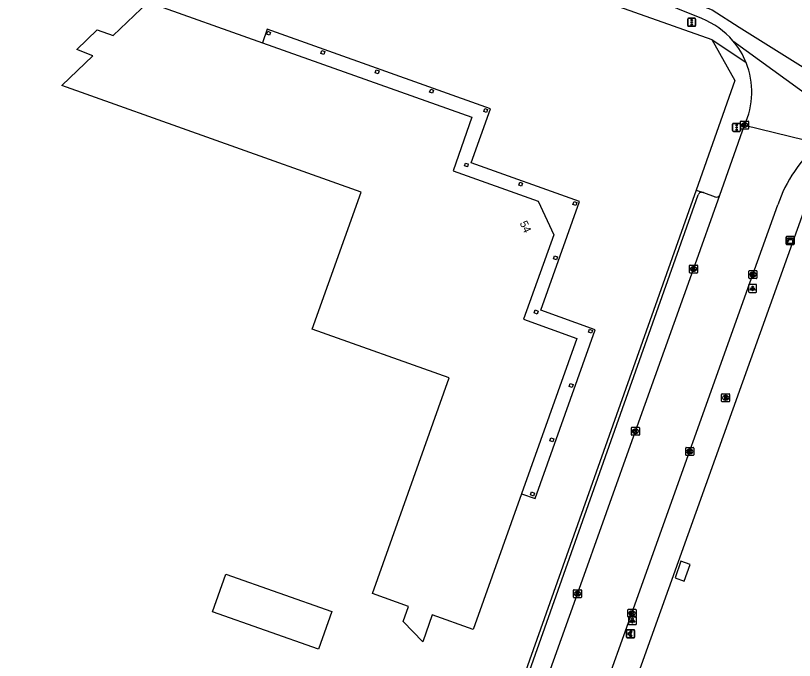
# Model space of a CAD drawing. Extents: x 155018 to 156648, y 383980 to 385733.
# Drawn here: x 155664.5 to 155761.7, y 385052.9 to 385133.4 of the extents above; entities that cross this region are included whole.
import ezdxf

# ---------------------------------------------------------------- set-up
doc = ezdxf.new("R2010")
doc.units = 0
for name, color, linetype in [('IMGEO_Betaalautomaat', 7, 'Continuous'), ('IMGEO_Brandkraan', 7, 'Continuous'), ('IMGEO_Kast', 7, 'Continuous'), ('IMGEO_Kolk', 7, 'Continuous'), ('IMGEO_Lage_trafo', 7, 'Continuous'), ('IMGEO_Lichtpunt', 7, 'Continuous'), ('IMGEO_Pand', 7, 'Continuous'), ('IMGEO_Pand_nummerreeks', 7, 'Continuous'), ('IMGEO_Pand_overbouw', 7, 'Continuous'), ('IMGEO_Rijbaan_lokaal_gesloten', 7, 'Continuous'), ('IMGEO_Verkeersregelinstallatiepaal', 7, 'Continuous'), ('IMGEO_Voetpad_open', 7, 'Continuous')]:
    doc.layers.add(name, color=color, linetype=linetype)

msp = doc.modelspace()

# ---------------------------------------------------------------- linework, layer by layer
at = {"layer": 'IMGEO_Betaalautomaat'}
for p, q in [((155740.842, 385056.704), (155741.683, 385056.704)), ((155741.683, 385056.704), (155740.842, 385056.704)), ((155740.767, 385055.78), (155740.767, 385056.621)), ((155740.767, 385056.621), (155740.767, 385055.78)), ((155741.692, 385055.705), (155740.851, 385055.705)), ((155740.851, 385055.705), (155741.692, 385055.705)), ((155741.05, 385056.168), (155741.05, 385056.236)), ((155741.171, 385056.236), (155741.171, 385056.168)), ((155741.429, 385056.509), (155741.412, 385056.409)), ((155741.416, 385056.003), (155741.438, 385055.916)), ((155741.766, 385056.63), (155741.766, 385055.789)), ((155741.766, 385055.789), (155741.766, 385056.63))]:
    msp.add_line(p, q, dxfattribs=at)
for points in [[(155741.05, 385056.236), (155740.981, 385056.236), (155740.981, 385056.305), (155741.06, 385056.305)], [(155741.055, 385056.099), (155740.981, 385056.099), (155740.981, 385056.168), (155741.05, 385056.168)], [(155741.182, 385056.305), (155741.329, 385056.305), (155741.329, 385056.236), (155741.171, 385056.236)], [(155741.171, 385056.168), (155741.329, 385056.168), (155741.329, 385056.099), (155741.185, 385056.099)]]:
    msp.add_lwpolyline(points, dxfattribs=at)
for centre, radius, start, end in [((155740.845, 385056.627), 0.0779, 92.4484, 184.28452), ((155740.845, 385056.627), 0.0779, 92.4484, 184.28452), ((155741.689, 385056.627), 0.0779, 2.4484, 94.28452), ((155741.689, 385056.627), 0.0779, 2.4484, 94.28452), ((155740.845, 385055.783), 0.0779, 182.4484, 274.28452), ((155740.845, 385055.783), 0.0779, 182.4484, 274.28452), ((155741.316, 385056.154), 0.267, 191.80956, 297.03891), ((155741.343, 385056.229), 0.293, 73.01398, 165.01395), ((155741.349, 385056.242), 0.179, 69.32359, 159.56827), ((155741.349, 385056.169), 0.179, 202.76249, 291.86925), ((155741.689, 385055.783), 0.0779, 272.4484, 4.28452), ((155741.689, 385055.783), 0.0779, 272.4484, 4.28452)]:
    msp.add_arc(centre, radius, start, end, dxfattribs=at)
at = {"layer": 'IMGEO_Brandkraan'}
for p, q in [((155752.632, 385085.25), (155752.632, 385086.102)), ((155752.707, 385086.176), (155753.559, 385086.176)), ((155753.12, 385085.956), (155753.145, 385085.956)), ((155753.633, 385086.102), (155753.633, 385085.25)), ((155753.559, 385085.176), (155752.707, 385085.176)), ((155753.143, 385085.396), (155753.118, 385085.396))]:
    msp.add_line(p, q, dxfattribs=at)
for points in [[(155752.632, 385085.25), (155752.632, 385086.102)], [(155752.707, 385086.176), (155753.559, 385086.176)], [(155752.98, 385085.876), (155752.98, 385085.476), (155753.193, 385085.476)], [(155753.211, 385085.876), (155752.98, 385085.876)], [(155753.633, 385086.102), (155753.633, 385085.25)], [(155753.559, 385085.176), (155752.707, 385085.176)], [(155753.159, 385085.795), (155753.105, 385085.795), (155753.105, 385085.719)], [(155753.105, 385085.719), (155753.158, 385085.719)], [(155753.167, 385085.643), (155753.105, 385085.643), (155753.105, 385085.562)], [(155753.105, 385085.562), (155753.167, 385085.562)]]:
    msp.add_lwpolyline(points, dxfattribs=at)
for centre, radius, start, end in [((155752.709, 385086.1), 0.0765, 91.55205, 178.44795), ((155752.709, 385086.1), 0.0765, 91.55205, 178.44795), ((155753.215, 385085.731), 0.145, 59.4692, 91.53667), ((155753.24, 385085.778), 0.0922, 285.51372, 58.15012), ((155753.557, 385086.1), 0.0765, 1.55205, 88.44795), ((155753.557, 385086.1), 0.0765, 1.55205, 88.44795), ((155752.709, 385085.252), 0.0765, 181.55205, 268.44795), ((155752.709, 385085.252), 0.0765, 181.55205, 268.44795), ((155753.16, 385085.757), 0.0379, 267.82845, 90.93552), ((155753.168, 385085.602), 0.0404, 269.87594, 90.50774), ((155753.199, 385085.727), 0.251, 268.66757, 293.53466), ((155753.245, 385085.586), 0.105, 301.31148, 78.98903), ((155753.557, 385085.252), 0.0765, 271.55205, 358.44795), ((155753.557, 385085.252), 0.0765, 271.55205, 358.44795)]:
    msp.add_arc(centre, radius, start, end, dxfattribs=at)
for centre, major_axis, ratio, start_param, end_param in [((155753.119, 385085.676), (-0.387, 0.002), 0.722429, 4.712389, 7.853982), ((155753.144, 385085.676), (-0.39, 0.002), 0.717154, 1.570796, 4.712389)]:
    msp.add_ellipse(centre, major_axis=major_axis, ratio=ratio, start_param=start_param, end_param=end_param, dxfattribs=at)
at = {"layer": 'IMGEO_Kast'}
for p, q in [((155760.686, 385104.882), (155760.686, 385105.723)), ((155760.686, 385105.723), (155760.686, 385104.882)), ((155760.761, 385105.807), (155761.602, 385105.807)), ((155761.602, 385105.807), (155760.761, 385105.807)), ((155761.686, 385105.732), (155761.686, 385104.891)), ((155761.686, 385104.891), (155761.686, 385105.732)), ((155761.611, 385104.807), (155760.77, 385104.807)), ((155760.77, 385104.807), (155761.611, 385104.807))]:
    msp.add_line(p, q, dxfattribs=at)
for points in [[(155760.881, 385105.597), (155761.481, 385105.597), (155761.481, 385105.512), (155760.881, 385105.512), (155760.881, 385105.597)], [(155760.881, 385105.422), (155761.481, 385105.422), (155761.481, 385104.933), (155760.881, 385104.933), (155760.881, 385105.422)]]:
    msp.add_lwpolyline(points, dxfattribs=at)
msp.add_circle((155760.965, 385105.271), 0.0377, dxfattribs=at)
for centre, start, end in [((155760.764, 385105.729), 92.4484, 184.28452), ((155760.764, 385105.729), 92.4484, 184.28452), ((155761.608, 385105.729), 2.4484, 94.28452), ((155761.608, 385105.729), 2.4484, 94.28452), ((155760.764, 385104.885), 182.4484, 274.28452), ((155760.764, 385104.885), 182.4484, 274.28452), ((155761.608, 385104.885), 272.4484, 4.28452), ((155761.608, 385104.885), 272.4484, 4.28452)]:
    msp.add_arc(centre, 0.0779, start, end, dxfattribs=at)
at = {"layer": 'IMGEO_Kolk'}
for p, q in [((155755.005, 385119.313), (155755.005, 385120.165)), ((155755.08, 385120.239), (155755.932, 385120.239)), ((155755.493, 385120.019), (155755.518, 385120.019)), ((155756.006, 385120.165), (155756.006, 385119.313)), ((155755.932, 385119.239), (155755.08, 385119.239)), ((155755.516, 385119.459), (155755.491, 385119.459)), ((155748.624, 385101.33), (155748.624, 385102.182)), ((155748.699, 385102.256), (155749.551, 385102.256)), ((155749.135, 385101.476), (155749.11, 385101.476)), ((155749.112, 385102.036), (155749.137, 385102.036)), ((155749.625, 385102.182), (155749.625, 385101.33)), ((155756.038, 385100.637), (155756.038, 385101.489)), ((155756.113, 385101.563), (155756.965, 385101.563)), ((155757.039, 385101.489), (155757.039, 385100.637)), ((155749.551, 385101.256), (155748.699, 385101.256)), ((155756.965, 385100.563), (155756.113, 385100.563)), ((155756.549, 385100.783), (155756.524, 385100.783)), ((155756.526, 385101.343), (155756.551, 385101.343)), ((155741.436, 385081.99), (155742.288, 385081.99)), ((155741.361, 385081.064), (155741.361, 385081.916)), ((155742.288, 385080.99), (155741.436, 385080.99)), ((155741.872, 385081.21), (155741.847, 385081.21)), ((155741.849, 385081.77), (155741.874, 385081.77)), ((155742.362, 385081.916), (155742.362, 385081.064)), ((155748.149, 385078.543), (155748.149, 385079.395)), ((155748.224, 385079.469), (155749.076, 385079.469)), ((155748.637, 385079.249), (155748.662, 385079.249)), ((155749.15, 385079.395), (155749.15, 385078.543)), ((155749.076, 385078.469), (155748.224, 385078.469)), ((155748.66, 385078.689), (155748.635, 385078.689)), ((155734.132, 385060.779), (155734.132, 385061.631)), ((155734.207, 385061.705), (155735.059, 385061.705)), ((155735.133, 385061.631), (155735.133, 385060.779)), ((155735.059, 385060.705), (155734.207, 385060.705)), ((155734.643, 385060.925), (155734.618, 385060.925)), ((155734.62, 385061.485), (155734.645, 385061.485)), ((155740.94, 385058.342), (155740.94, 385059.194)), ((155741.015, 385059.268), (155741.867, 385059.268)), ((155741.428, 385059.048), (155741.453, 385059.048)), ((155741.941, 385059.194), (155741.941, 385058.342)), ((155741.867, 385058.268), (155741.015, 385058.268)), ((155741.451, 385058.488), (155741.426, 385058.488))]:
    msp.add_line(p, q, dxfattribs=at)
for points in [[(155755.005, 385119.313), (155755.005, 385120.165)], [(155755.08, 385120.239), (155755.932, 385120.239)], [(155755.326, 385119.939), (155755.449, 385119.939), (155755.449, 385119.788), (155755.579, 385119.939), (155755.743, 385119.939), (155755.597, 385119.788), (155755.75, 385119.539), (155755.598, 385119.539), (155755.513, 385119.703), (155755.449, 385119.636), (155755.449, 385119.539), (155755.326, 385119.539), (155755.326, 385119.939)], [(155756.006, 385120.165), (155756.006, 385119.313)], [(155755.932, 385119.239), (155755.08, 385119.239)], [(155748.624, 385101.33), (155748.624, 385102.182)], [(155748.699, 385102.256), (155749.551, 385102.256)], [(155748.945, 385101.956), (155749.068, 385101.956), (155749.068, 385101.805), (155749.198, 385101.956), (155749.362, 385101.956), (155749.216, 385101.805), (155749.369, 385101.556), (155749.217, 385101.556), (155749.132, 385101.72), (155749.068, 385101.653), (155749.068, 385101.556), (155748.945, 385101.556), (155748.945, 385101.956)], [(155749.625, 385102.182), (155749.625, 385101.33)], [(155756.038, 385100.637), (155756.038, 385101.489)], [(155756.113, 385101.563), (155756.965, 385101.563)], [(155757.039, 385101.489), (155757.039, 385100.637)], [(155749.551, 385101.256), (155748.699, 385101.256)], [(155756.965, 385100.563), (155756.113, 385100.563)], [(155756.359, 385101.263), (155756.482, 385101.263), (155756.482, 385101.112), (155756.612, 385101.263), (155756.776, 385101.263), (155756.63, 385101.112), (155756.783, 385100.863), (155756.631, 385100.863), (155756.546, 385101.027), (155756.482, 385100.96), (155756.482, 385100.863), (155756.359, 385100.863), (155756.359, 385101.263)], [(155741.436, 385081.99), (155742.288, 385081.99)], [(155741.361, 385081.064), (155741.361, 385081.916)], [(155742.288, 385080.99), (155741.436, 385080.99)], [(155741.682, 385081.69), (155741.805, 385081.69), (155741.805, 385081.539), (155741.935, 385081.69), (155742.099, 385081.69), (155741.953, 385081.539), (155742.106, 385081.29), (155741.954, 385081.29), (155741.869, 385081.454), (155741.805, 385081.387), (155741.805, 385081.29), (155741.682, 385081.29), (155741.682, 385081.69)], [(155742.362, 385081.916), (155742.362, 385081.064)], [(155748.149, 385078.543), (155748.149, 385079.395)], [(155748.224, 385079.469), (155749.076, 385079.469)], [(155748.47, 385079.169), (155748.593, 385079.169), (155748.593, 385079.018), (155748.723, 385079.169), (155748.887, 385079.169), (155748.741, 385079.018), (155748.894, 385078.769), (155748.742, 385078.769), (155748.657, 385078.933), (155748.593, 385078.866), (155748.593, 385078.769), (155748.47, 385078.769), (155748.47, 385079.169)], [(155749.15, 385079.395), (155749.15, 385078.543)], [(155749.076, 385078.469), (155748.224, 385078.469)], [(155734.132, 385060.779), (155734.132, 385061.631)], [(155734.207, 385061.705), (155735.059, 385061.705)], [(155735.133, 385061.631), (155735.133, 385060.779)], [(155735.059, 385060.705), (155734.207, 385060.705)], [(155734.453, 385061.405), (155734.576, 385061.405), (155734.576, 385061.254), (155734.706, 385061.405), (155734.87, 385061.405), (155734.724, 385061.254), (155734.877, 385061.005), (155734.725, 385061.005), (155734.64, 385061.169), (155734.576, 385061.102), (155734.576, 385061.005), (155734.453, 385061.005), (155734.453, 385061.405)], [(155740.94, 385058.342), (155740.94, 385059.194)], [(155741.015, 385059.268), (155741.867, 385059.268)], [(155741.261, 385058.968), (155741.384, 385058.968), (155741.384, 385058.817), (155741.514, 385058.968), (155741.678, 385058.968), (155741.532, 385058.817), (155741.685, 385058.568), (155741.533, 385058.568), (155741.448, 385058.732), (155741.384, 385058.665), (155741.384, 385058.568), (155741.261, 385058.568), (155741.261, 385058.968)], [(155741.941, 385059.194), (155741.941, 385058.342)], [(155741.867, 385058.268), (155741.015, 385058.268)]]:
    msp.add_lwpolyline(points, dxfattribs=at)
for centre, start, end in [((155755.082, 385120.163), 91.55205, 178.44795), ((155755.082, 385120.163), 91.55205, 178.44795), ((155755.93, 385120.163), 1.55205, 88.44795), ((155755.93, 385120.163), 1.55205, 88.44795), ((155755.082, 385119.315), 181.55205, 268.44795), ((155755.082, 385119.315), 181.55205, 268.44795), ((155755.93, 385119.315), 271.55205, 358.44795), ((155755.93, 385119.315), 271.55205, 358.44795), ((155748.701, 385102.18), 91.55205, 178.44795), ((155748.701, 385102.18), 91.55205, 178.44795), ((155749.549, 385102.18), 1.55205, 88.44795), ((155749.549, 385102.18), 1.55205, 88.44795), ((155756.115, 385101.487), 91.55205, 178.44795), ((155756.115, 385101.487), 91.55205, 178.44795), ((155756.963, 385101.487), 1.55205, 88.44795), ((155756.963, 385101.487), 1.55205, 88.44795), ((155748.701, 385101.332), 181.55205, 268.44795), ((155748.701, 385101.332), 181.55205, 268.44795), ((155749.549, 385101.332), 271.55205, 358.44795), ((155749.549, 385101.332), 271.55205, 358.44795), ((155756.115, 385100.639), 181.55205, 268.44795), ((155756.115, 385100.639), 181.55205, 268.44795), ((155756.963, 385100.639), 271.55205, 358.44795), ((155756.963, 385100.639), 271.55205, 358.44795), ((155741.438, 385081.914), 91.55205, 178.44795), ((155741.438, 385081.914), 91.55205, 178.44795), ((155742.286, 385081.914), 1.55205, 88.44795), ((155742.286, 385081.914), 1.55205, 88.44795), ((155741.438, 385081.066), 181.55205, 268.44795), ((155741.438, 385081.066), 181.55205, 268.44795), ((155742.286, 385081.066), 271.55205, 358.44795), ((155742.286, 385081.066), 271.55205, 358.44795), ((155748.226, 385079.393), 91.55205, 178.44795), ((155748.226, 385079.393), 91.55205, 178.44795), ((155749.074, 385079.393), 1.55205, 88.44795), ((155749.074, 385079.393), 1.55205, 88.44795), ((155748.226, 385078.545), 181.55205, 268.44795), ((155748.226, 385078.545), 181.55205, 268.44795), ((155749.074, 385078.545), 271.55205, 358.44795), ((155749.074, 385078.545), 271.55205, 358.44795), ((155734.209, 385061.629), 91.55205, 178.44795), ((155734.209, 385061.629), 91.55205, 178.44795), ((155735.057, 385061.629), 1.55205, 88.44795), ((155735.057, 385061.629), 1.55205, 88.44795), ((155734.209, 385060.781), 181.55205, 268.44795), ((155734.209, 385060.781), 181.55205, 268.44795), ((155735.057, 385060.781), 271.55205, 358.44795), ((155735.057, 385060.781), 271.55205, 358.44795), ((155741.017, 385059.192), 91.55205, 178.44795), ((155741.017, 385059.192), 91.55205, 178.44795), ((155741.865, 385059.192), 1.55205, 88.44795), ((155741.865, 385059.192), 1.55205, 88.44795), ((155741.017, 385058.344), 181.55205, 268.44795), ((155741.017, 385058.344), 181.55205, 268.44795), ((155741.865, 385058.344), 271.55205, 358.44795), ((155741.865, 385058.344), 271.55205, 358.44795)]:
    msp.add_arc(centre, 0.0765, start, end, dxfattribs=at)
for centre, major_axis, ratio, start_param, end_param in [((155755.492, 385119.739), (-0.387, 0.002), 0.722429, 4.712389, 7.853982), ((155755.517, 385119.739), (-0.39, 0.002), 0.717154, 1.570796, 4.712389), ((155749.111, 385101.756), (-0.387, 0.002), 0.722429, 4.712389, 7.853982), ((155749.136, 385101.756), (-0.39, 0.002), 0.717154, 1.570796, 4.712389), ((155756.525, 385101.063), (-0.387, 0.002), 0.722429, 4.712389, 7.853982), ((155756.55, 385101.063), (-0.39, 0.002), 0.717154, 1.570796, 4.712389), ((155741.848, 385081.49), (-0.387, 0.002), 0.722429, 4.712389, 7.853982), ((155741.873, 385081.49), (-0.39, 0.002), 0.717154, 1.570796, 4.712389), ((155748.636, 385078.969), (-0.387, 0.002), 0.722429, 4.712389, 7.853982), ((155748.661, 385078.969), (-0.39, 0.002), 0.717154, 1.570796, 4.712389), ((155734.619, 385061.205), (-0.387, 0.002), 0.722429, 4.712389, 7.853982), ((155734.644, 385061.205), (-0.39, 0.002), 0.717154, 1.570796, 4.712389), ((155741.427, 385058.768), (-0.387, 0.002), 0.722429, 4.712389, 7.853982), ((155741.452, 385058.768), (-0.39, 0.002), 0.717154, 1.570796, 4.712389)]:
    msp.add_ellipse(centre, major_axis=major_axis, ratio=ratio, start_param=start_param, end_param=end_param, dxfattribs=at)
at = {"layer": 'IMGEO_Lage_trafo'}
msp.add_lwpolyline([(155747.549, 385065.252), (155746.814, 385063.191), (155747.968, 385062.78), (155748.711, 385064.866), (155747.549, 385065.252)], dxfattribs=at)
at = {"layer": 'IMGEO_Lichtpunt'}
for p, q in [((155756.001, 385099.737), (155756.001, 385098.93)), ((155756.001, 385099.737), (155756.001, 385098.93)), ((155756.903, 385099.832), (155756.095, 385099.832)), ((155756.903, 385099.832), (155756.095, 385099.832)), ((155756.997, 385098.93), (155756.997, 385099.737)), ((155756.997, 385098.93), (155756.997, 385099.737)), ((155756.095, 385098.836), (155756.903, 385098.836)), ((155756.095, 385098.836), (155756.903, 385098.836)), ((155740.997, 385058.252), (155740.997, 385057.445)), ((155740.997, 385058.252), (155740.997, 385057.445)), ((155741.899, 385058.347), (155741.091, 385058.347)), ((155741.899, 385058.347), (155741.091, 385058.347)), ((155741.993, 385057.445), (155741.993, 385058.252)), ((155741.993, 385057.445), (155741.993, 385058.252)), ((155741.091, 385057.351), (155741.899, 385057.351)), ((155741.091, 385057.351), (155741.899, 385057.351))]:
    msp.add_line(p, q, dxfattribs=at)
for points in [[(155756.375, 385099.401), (155756.414, 385099.373), (155756.226, 385099.111), (155756.188, 385099.138), (155756.375, 385099.401)], [(155756.477, 385099.353), (155756.524, 385099.353), (155756.524, 385099.031), (155756.477, 385099.031), (155756.477, 385099.353)], [(155756.587, 385099.373), (155756.625, 385099.4), (155756.812, 385099.138), (155756.773, 385099.11), (155756.587, 385099.373)], [(155741.371, 385057.916), (155741.41, 385057.888), (155741.222, 385057.626), (155741.184, 385057.653), (155741.371, 385057.916)], [(155741.473, 385057.868), (155741.52, 385057.868), (155741.52, 385057.546), (155741.473, 385057.546), (155741.473, 385057.868)], [(155741.583, 385057.888), (155741.621, 385057.915), (155741.808, 385057.653), (155741.769, 385057.625), (155741.583, 385057.888)]]:
    msp.add_lwpolyline(points, dxfattribs=at)
for centre in [(155756.5, 385099.535), (155741.496, 385058.05)]:
    msp.add_circle(centre, 0.0994, dxfattribs=at)
for centre, start, end in [((155756.095, 385099.737), 90, 180), ((155756.095, 385099.737), 90, 180), ((155756.903, 385099.737), 0, 90), ((155756.903, 385099.737), 0, 90), ((155756.095, 385098.93), 180, 270), ((155756.095, 385098.93), 180, 270), ((155756.903, 385098.93), 270, 0), ((155756.903, 385098.93), 270, 360), ((155741.091, 385058.252), 90, 180), ((155741.091, 385058.252), 90, 180), ((155741.899, 385058.252), 0, 90), ((155741.899, 385058.252), 0, 90), ((155741.091, 385057.445), 180, 270), ((155741.091, 385057.445), 180, 270), ((155741.899, 385057.445), 270, 0), ((155741.899, 385057.445), 270, 360)]:
    msp.add_arc(centre, 0.0946, start, end, dxfattribs=at)
at = {"layer": 'IMGEO_Pand'}
for points in [[(155670.263, 385124.691), (155674.13, 385128.38), (155672.13, 385129.15), (155674.66, 385131.64), (155676.67, 385130.92), (155681.04, 385135.1), (155695.29, 385130.022), (155721.45, 385120.7), (155719.12, 385114.03), (155729.74, 385110.24), (155731.69, 385106.03), (155727.91, 385095.51), (155734.56, 385093.08), (155727.662, 385073.693), (155721.63, 385056.74), (155716.5, 385058.59), (155715.32, 385055.2), (155712.89, 385057.75), (155713.52, 385059.62), (155709.03, 385061.25), (155718.594, 385088.148), (155701.503, 385094.257), (155707.612, 385111.348), (155670.263, 385124.691)], [(155696.176, 385130.943), (155695.815, 385131.088), (155695.964, 385131.458), (155696.325, 385131.312), (155696.176, 385130.943)], [(155702.979, 385128.54), (155702.601, 385128.671), (155702.728, 385129.037), (155703.106, 385128.905), (155702.979, 385128.54)], [(155709.733, 385126.124), (155709.368, 385126.263), (155709.508, 385126.632), (155709.873, 385126.494), (155709.733, 385126.124)], [(155716.514, 385123.704), (155716.173, 385123.827), (155716.306, 385124.199), (155716.647, 385124.077), (155716.514, 385123.704)], [(155723.281, 385121.295), (155722.94, 385121.418), (155723.073, 385121.79), (155723.415, 385121.668), (155723.281, 385121.295)], [(155720.884, 385114.516), (155720.522, 385114.63), (155720.637, 385114.996), (155721, 385114.882), (155720.884, 385114.516)], [(155727.65, 385112.111), (155727.294, 385112.24), (155727.427, 385112.606), (155727.783, 385112.477), (155727.65, 385112.111)], [(155734.431, 385109.695), (155734.071, 385109.831), (155734.21, 385110.199), (155734.57, 385110.064), (155734.431, 385109.695)], [(155732.01, 385102.912), (155731.65, 385103.046), (155731.786, 385103.412), (155732.146, 385103.279), (155732.01, 385102.912)], [(155729.587, 385096.136), (155729.23, 385096.266), (155729.367, 385096.641), (155729.723, 385096.511), (155729.587, 385096.136)], [(155736.01, 385093.859), (155736.142, 385094.227), (155736.504, 385094.097), (155736.372, 385093.729), (155736.01, 385093.859)], [(155733.602, 385087.084), (155733.725, 385087.448), (155734.09, 385087.325), (155733.966, 385086.96), (155733.602, 385087.084)], [(155731.184, 385080.3), (155731.322, 385080.676), (155731.674, 385080.547), (155731.537, 385080.171), (155731.184, 385080.3)], [(155728.756, 385073.538), (155728.895, 385073.912), (155729.263, 385073.776), (155729.125, 385073.402), (155728.756, 385073.538)], [(155702.314, 385054.282), (155689.077, 385058.931), (155690.728, 385063.632), (155703.965, 385058.983), (155702.314, 385054.282)]]:
    msp.add_lwpolyline(points, dxfattribs=at)
at = {"layer": 'IMGEO_Pand_overbouw'}
msp.add_lwpolyline([(155695.89, 385131.702), (155695.29, 385130.022), (155721.45, 385120.7), (155719.12, 385114.03), (155729.74, 385110.24), (155731.69, 385106.03), (155727.91, 385095.51), (155734.56, 385093.08), (155727.662, 385073.693), (155729.342, 385073.093), (155736.863, 385094.173), (155730.056, 385096.601), (155734.902, 385110.184), (155721.359, 385115.016), (155723.764, 385121.757)], close=True, dxfattribs=at)
at = {"layer": 'IMGEO_Rijbaan_lokaal_gesloten'}
for points in [[(155557.9, 385204.567), (155590.359, 385193.1), (155633.902, 385177.519), (155691.943, 385156.871), (155720.534, 385146.692), (155727.048, 385144.078), (155745.946, 385136.269), (155751.443, 385134.141), (155754.812, 385131.974), (155774.682, 385119.558)], [(155750.165, 385133.021), (155735.159, 385139.119)], [(155754.043, 385130.258), (155769.006, 385119.383)], [(155752.407, 385110.986), (155755.507, 385119.738)], [(155755.507, 385119.738), (155764.837, 385117.429)], [(155724.606, 385033.163), (155727.42, 385041.095), (155734.635, 385061.204), (155741.863, 385081.49), (155749.126, 385101.756), (155752.407, 385110.986)], [(155727.017, 385018.428), (155728.003, 385021.255), (155731.055, 385029.838), (155733.848, 385037.615), (155741.439, 385058.768), (155756.537, 385101.063), (155759.644, 385109.754)]]:
    msp.add_lwpolyline(points, dxfattribs=at)
for centre, radius, start, end in [((155746.563, 385123.862), 9.842, 40.53186, 68.52986), ((155746.535, 385123.84), 9.877, 21.93497, 40.52231), ((155746.552, 385123.855), 9.856, 335.31072, 21.89563), ((155775.959, 385104.309), 17.2, 130.28938, 161.54508)]:
    msp.add_arc(centre, radius, start, end, dxfattribs=at)
at = {"layer": 'IMGEO_Verkeersregelinstallatiepaal'}
for p, q in [((155748.399, 385132.164), (155748.399, 385132.964)), ((155748.399, 385132.964), (155748.399, 385132.164)), ((155748.499, 385133.064), (155749.289, 385133.064)), ((155749.289, 385133.064), (155748.499, 385133.064)), ((155749.389, 385132.964), (155749.389, 385132.164)), ((155749.389, 385132.164), (155749.389, 385132.964)), ((155749.289, 385132.064), (155748.499, 385132.064)), ((155748.499, 385132.064), (155749.289, 385132.064)), ((155754.097, 385119.947), (155754.887, 385119.947)), ((155754.887, 385119.947), (155754.097, 385119.947)), ((155753.997, 385119.047), (155753.997, 385119.847)), ((155753.997, 385119.847), (155753.997, 385119.047)), ((155754.887, 385118.947), (155754.097, 385118.947)), ((155754.097, 385118.947), (155754.887, 385118.947)), ((155754.987, 385119.847), (155754.987, 385119.047)), ((155754.987, 385119.047), (155754.987, 385119.847))]:
    msp.add_line(p, q, dxfattribs=at)
for centre in [(155748.894, 385132.854), (155748.894, 385132.564), (155748.894, 385132.274), (155754.492, 385119.737), (155754.492, 385119.447), (155754.492, 385119.157)]:
    msp.add_circle(centre, 0.085, dxfattribs=at)
for centre, start, end in [((155748.499, 385132.964), 90, 180), ((155748.499, 385132.964), 90, 180), ((155749.289, 385132.964), 0, 90), ((155749.289, 385132.964), 360, 90), ((155748.499, 385132.164), 180, 270), ((155748.499, 385132.164), 180, 270), ((155749.289, 385132.164), 270, 0), ((155749.289, 385132.164), 270, 0), ((155754.097, 385119.847), 90, 180), ((155754.097, 385119.847), 90, 180), ((155754.887, 385119.847), 0, 90), ((155754.887, 385119.847), 360, 90), ((155754.097, 385119.047), 180, 270), ((155754.097, 385119.047), 180, 270), ((155754.887, 385119.047), 270, 0), ((155754.887, 385119.047), 270, 0)]:
    msp.add_arc(centre, 0.1, start, end, dxfattribs=at)
at = {"layer": 'IMGEO_Voetpad_open'}
for points in [[(155551.448, 385201.401), (155601.269, 385183.671), (155602.298, 385183.305), (155620.236, 385176.93), (155661.245, 385162.355), (155670.014, 385159.249), (155717.596, 385142.395), (155751.396, 385130.416)], [(155751.396, 385130.416), (155754.279, 385125.284), (155749.439, 385111.623)], [(155751.396, 385130.416), (155755.697, 385127.53)], [(155764.43, 385113.324), (155764.255, 385112.835), (155733.568, 385027.069), (155733.054, 385025.589), (155730.642, 385018.653)], [(155749.439, 385111.623), (155723.78, 385039.191), (155721.797, 385033.581)], [(155749.439, 385111.623), (155750.315, 385111.323), (155750.359, 385111.297)], [(155750.359, 385111.297), (155751.804, 385110.752)], [(155722.456, 385033.926), (155724.175, 385038.957), (155749.712, 385111.016)]]:
    msp.add_lwpolyline(points, dxfattribs=at)
for centre, radius, start, end in [((155750.163, 385110.864), 0.476, 65.61405, 161.33774), ((155751.961, 385111.24), 0.513, 252.13302, 330.28543)]:
    msp.add_arc(centre, radius, start, end, dxfattribs=at)

# ---------------------------------------------------------------- texts
at = {"layer": 'IMGEO_Pand_nummerreeks'}
msp.add_text('54', height=1, rotation=294.85276, dxfattribs=at).set_placement((155727.391, 385107.506))

doc.saveas('drawing.dxf')
